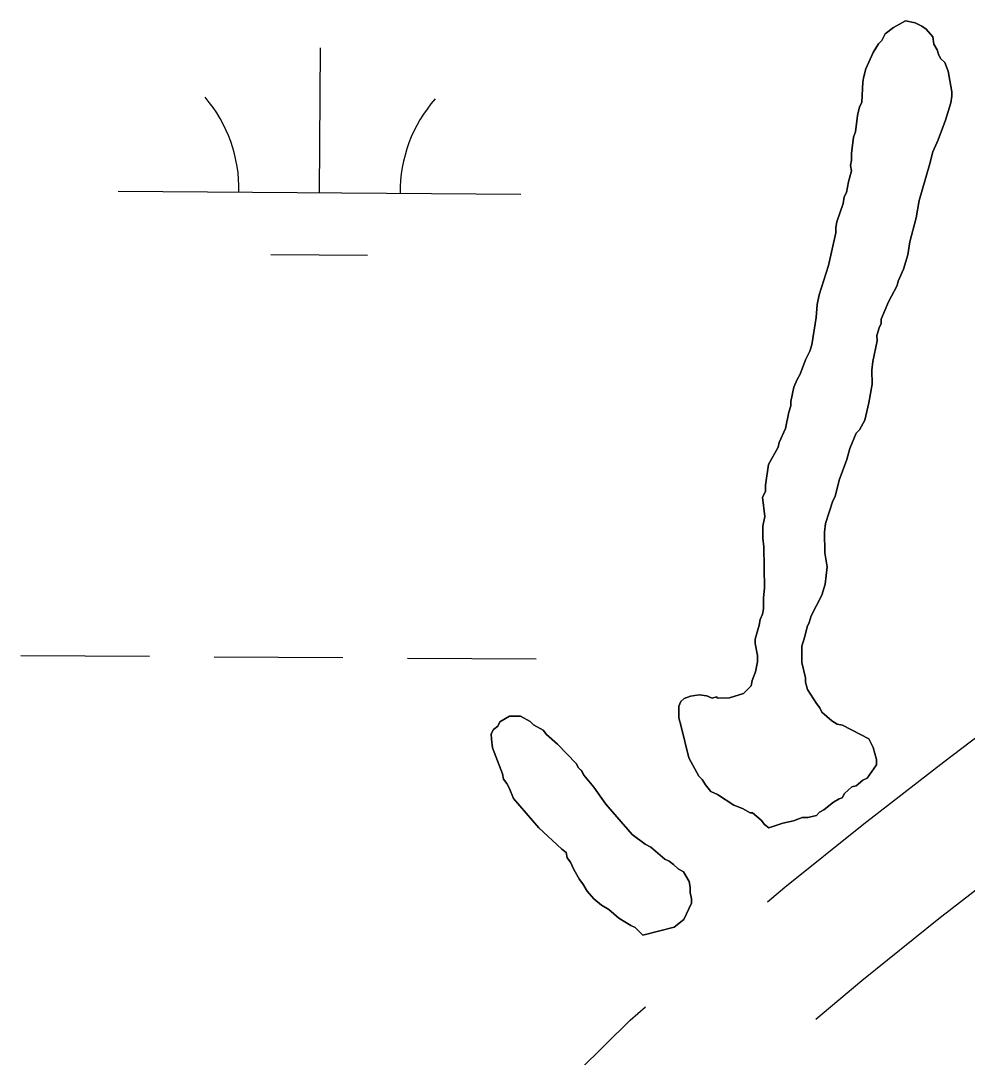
# Model space of a CAD drawing. Extents: x 3172231 to 3210228, y 940198 to 965780.
# Drawn here: x 3194704.9 to 3194940, y 951329.2 to 951586.6 of the extents above; entities that cross this region are included whole.
import ezdxf

# ---------------------------------------------------------------- set-up
doc = ezdxf.new("R2010")
doc.units = 0
for name, color, linetype in [('V-ROAD-CNTR', 7, 'Continuous'), ('V-SITE-VEGE', 7, 'Continuous'), ('V-TOPO-SHOR', 7, 'Continuous'), ('V-WETL-SWMP', 7, 'Continuous')]:
    doc.layers.add(name, color=color, linetype=linetype)

msp = doc.modelspace()

# ---------------------------------------------------------------- linework, layer by layer
at = {"layer": 'V-ROAD-CNTR'}
for points in [[(3194890.389, 951367.748), (3194894.71, 951371.382), (3194914.294, 951387.186), (3194934.125, 951402.533), (3194958.619, 951421.121), (3194969.356, 951429.079)], [(3194902.36, 951338.616), (3194913.788, 951348.228), (3194932.896, 951363.648), (3194952.373, 951378.721), (3194976.619, 951397.121), (3194980.996, 951400.365)], [(3194798.642, 951263.7), (3194803.365, 951272.796), (3194809.226, 951284.581), (3194820.505, 951299.444), (3194831.801, 951312.967), (3194843.724, 951325.942), (3194856.304, 951338.401), (3194860.05, 951341.684)]]:
    msp.add_lwpolyline(points, dxfattribs=at)
at = {"layer": 'V-SITE-VEGE'}
for points in [[(3194918.602, 951512.5), (3194920.447, 951516.827), (3194922.565, 951520.884), (3194922.825, 951521.967), (3194924.144, 951524.943), (3194925.186, 951528.453), (3194925.696, 951531.689), (3194927.257, 951537.631), (3194928.025, 951541.948), (3194930.634, 951550.861), (3194931.412, 951554.101), (3194932.731, 951557.074), (3194934.572, 951561.94), (3194935.877, 951566.262), (3194936.133, 951567.882), (3194936.122, 951568.959), (3194935.266, 951574.069), (3194934.439, 951576.215), (3194933.349, 951577.282), (3194932.803, 951578.353), (3194932.522, 951579.428), (3194931.703, 951580.768), (3194931.416, 951582.652), (3194929.784, 951584.522), (3194928.696, 951585.318), (3194927.072, 951586.113), (3194924.643, 951586.629), (3194921.696, 951584.984), (3194919.556, 951583.348), (3194918.763, 951581.724), (3194917.963, 951580.909), (3194916.638, 951578.742), (3194914.788, 951574.683), (3194914.268, 951572.795), (3194914.012, 951571.445), (3194913.791, 951566.325), (3194913.26, 951565.244), (3194912.742, 951563.083), (3194912.243, 951559.038), (3194911.716, 951557.687), (3194911.215, 951553.642), (3194911.231, 951552.026), (3194910.973, 951550.674), (3194911.256, 951549.333), (3194910.471, 951546.632), (3194909.959, 951543.932), (3194909.431, 951542.851), (3194909.175, 951541.233), (3194907.604, 951536.639), (3194907.346, 951535.288), (3194907.356, 951533.942), (3194905.55, 951525.846), (3194903.193, 951518.551), (3194902.674, 951516.122), (3194902.439, 951512.889), (3194901.425, 951506.145), (3194900.901, 951504.523), (3194899.844, 951502.36), (3194898.529, 951498.846), (3194897.733, 951497.492), (3194896.942, 951495.599), (3194896.168, 951492.089), (3194896.178, 951491.012), (3194895.654, 951489.392), (3194894.884, 951485.343), (3194893.301, 951481.827), (3194893.041, 951480.745), (3194890.657, 951476.416), (3194889.897, 951471.292), (3194889.911, 951469.676), (3194889.117, 951468.32), (3194889.7, 951463.477), (3194889.184, 951461.05), (3194889.213, 951458.086), (3194889.502, 951455.934), (3194889.598, 951445.7), (3194889.35, 951443.273), (3194889.375, 951440.58), (3194889.119, 951439.23), (3194888.592, 951437.879), (3194888.336, 951436.529), (3194887.292, 951433.019), (3194887.302, 951431.941), (3194887.867, 951428.982), (3194887.884, 951427.366), (3194887.368, 951424.937), (3194886.579, 951422.775), (3194886.323, 951421.427), (3194884.457, 951419.527), (3194880.964, 951418.414), (3194878, 951418.388), (3194877.73, 951418.652), (3194876.655, 951418.373), (3194875.303, 951418.898), (3194873.415, 951419.152), (3194871.262, 951418.863), (3194869.652, 951418.31), (3194868.852, 951417.493), (3194868.321, 951416.412), (3194868.354, 951413.448), (3194870.869, 951403.505)], [(3194870.869, 951403.505), (3194873.335, 951398.948), (3194874.15, 951398.149), (3194874.971, 951396.81), (3194876.333, 951395.207), (3194877.953, 951394.414), (3194882.02, 951391.758), (3194884.183, 951390.971), (3194886.079, 951389.91), (3194886.616, 951389.917), (3194888.789, 951388.051), (3194889.606, 951386.982), (3194890.692, 951386.183), (3194894.183, 951387.293), (3194896.872, 951387.854), (3194899.019, 951388.686), (3194900.364, 951388.698), (3194902.515, 951389.255), (3194903.315, 951390.072), (3194904.389, 951390.621), (3194906.795, 951392.528), (3194908.134, 951393.349), (3194908.939, 951393.625), (3194909.468, 951394.709), (3194911.337, 951396.341), (3194912.413, 951396.622), (3194914.016, 951397.984), (3194915.087, 951398.53), (3194917.481, 951401.787), (3194917.469, 951403.132), (3194916.634, 951406.088), (3194915.536, 951408.232), (3194909.04, 951411.672), (3194907.69, 951411.93), (3194906.336, 951412.725), (3194903.893, 951414.857), (3194903.342, 951415.93), (3194902.525, 951416.999), (3194900.338, 951420.481), (3194899.785, 951422.361), (3194899.772, 951423.438), (3194898.929, 951427.2), (3194898.892, 951431.241), (3194899.676, 951433.672), (3194900.192, 951436.101), (3194900.721, 951437.184), (3194901.243, 951438.804), (3194903.891, 951443.947), (3194904.675, 951446.648), (3194905.171, 951450.961), (3194904.6, 951454.459), (3194904.552, 951459.573), (3194904.8, 951461.734), (3194906.633, 951467.407), (3194907.162, 951468.488), (3194908.202, 951472.539), (3194910.039, 951477.673), (3194910.821, 951480.375), (3194912.402, 951484.159), (3194913.201, 951484.976), (3194914.526, 951487.412), (3194915.564, 951491.733), (3194916.328, 951496.318), (3194916.298, 951499.818), (3194916.545, 951501.977), (3194917.576, 951507.103), (3194917.563, 951508.449), (3194918.084, 951510.341), (3194918.612, 951511.422), (3194918.602, 951512.5)]]:
    msp.add_lwpolyline(points, dxfattribs=at)
msp.add_lwpolyline([(3194824.574, 951399.573), (3194824.859, 951398.227), (3194825.676, 951397.158), (3194826.225, 951396.085), (3194827.326, 951393.404), (3194833.589, 951386.187), (3194839.297, 951380.854), (3194840.382, 951380.057), (3194840.663, 951378.714), (3194841.48, 951377.643), (3194842.305, 951375.765), (3194843.676, 951373.354), (3194844.495, 951372.283), (3194845.588, 951370.409), (3194847.223, 951368.537), (3194849.123, 951366.94), (3194851.018, 951365.877), (3194853.463, 951363.747), (3194856.443, 951361.892), (3194857.524, 951361.361), (3194859.429, 951359.496), (3194867.217, 951361.453), (3194869.628, 951363.36), (3194871.473, 951367.417), (3194871.465, 951368.496), (3194871.18, 951370.108), (3194871.168, 951371.456), (3194870.885, 951372.799), (3194869.517, 951375.214), (3194868.161, 951376.007), (3194867.074, 951377.074), (3194865.991, 951377.872), (3194864.907, 951378.401), (3194861.379, 951381.329), (3194860.025, 951382.126), (3194856.771, 951384.518), (3194850.235, 951391.999), (3194847.233, 951396.282), (3194844.782, 951399.223), (3194844.233, 951400.294), (3194843.418, 951401.095), (3194842.869, 951402.168), (3194838.244, 951406.972), (3194835.529, 951409.37), (3194834.709, 951410.44), (3194832.274, 951411.765), (3194831.457, 951412.565), (3194829.02, 951413.89), (3194826.327, 951413.864), (3194823.916, 951412.494), (3194823.388, 951411.412), (3194822.317, 951410.593), (3194821.791, 951409.512), (3194821.801, 951408.162), (3194822.092, 951406.014)], close=True, dxfattribs=at)
at = {"layer": 'V-TOPO-SHOR'}
for points in [[(3194889.117, 951468.32), (3194889.911, 951469.676), (3194889.897, 951471.292), (3194890.659, 951476.416), (3194893.041, 951480.747), (3194893.301, 951481.827), (3194894.884, 951485.343), (3194895.654, 951489.392), (3194896.178, 951491.012), (3194896.168, 951492.089), (3194896.942, 951495.597), (3194897.733, 951497.492), (3194898.529, 951498.846), (3194899.842, 951502.36), (3194900.901, 951504.523), (3194901.423, 951506.145), (3194902.439, 951512.889), (3194902.676, 951516.122), (3194903.193, 951518.551), (3194905.55, 951525.846), (3194907.358, 951533.942), (3194907.346, 951535.29), (3194907.604, 951536.639), (3194909.177, 951541.233), (3194909.431, 951542.851), (3194909.959, 951543.932), (3194910.471, 951546.632), (3194911.256, 951549.333), (3194910.973, 951550.676), (3194911.231, 951552.026), (3194911.215, 951553.642), (3194911.716, 951557.687), (3194912.243, 951559.038), (3194912.742, 951563.083), (3194913.26, 951565.244), (3194913.791, 951566.325), (3194914.012, 951571.445), (3194914.268, 951572.795), (3194914.788, 951574.683), (3194916.638, 951578.742), (3194917.963, 951580.909), (3194918.763, 951581.724), (3194919.556, 951583.348), (3194921.696, 951584.984), (3194924.643, 951586.629), (3194927.072, 951586.113), (3194928.696, 951585.318), (3194929.782, 951584.522), (3194931.416, 951582.652), (3194931.703, 951580.768), (3194932.522, 951579.428), (3194932.803, 951578.353), (3194933.349, 951577.282), (3194934.439, 951576.215), (3194935.266, 951574.069), (3194936.122, 951568.959), (3194936.133, 951567.882), (3194935.877, 951566.262), (3194934.572, 951561.94), (3194932.731, 951557.074), (3194931.412, 951554.101), (3194930.634, 951550.861), (3194928.025, 951541.948), (3194927.257, 951537.631), (3194925.696, 951531.689), (3194925.186, 951528.453), (3194924.144, 951524.941), (3194922.825, 951521.967), (3194922.565, 951520.886), (3194920.447, 951516.827), (3194918.602, 951512.5)], [(3194918.602, 951512.5), (3194918.612, 951511.422), (3194918.084, 951510.341), (3194917.563, 951508.451), (3194917.576, 951507.103), (3194916.545, 951501.977), (3194916.298, 951499.818), (3194916.328, 951496.318), (3194915.564, 951491.733), (3194914.526, 951487.412), (3194913.203, 951484.976), (3194912.402, 951484.159), (3194910.821, 951480.375), (3194910.039, 951477.673), (3194908.202, 951472.539), (3194907.162, 951468.488), (3194906.633, 951467.407), (3194904.8, 951461.734), (3194904.552, 951459.575), (3194904.6, 951454.459), (3194905.171, 951450.961), (3194904.673, 951446.648), (3194903.891, 951443.947), (3194901.245, 951438.804), (3194900.721, 951437.184), (3194900.192, 951436.101), (3194899.676, 951433.672), (3194898.892, 951431.241), (3194898.929, 951427.2), (3194899.772, 951423.438), (3194899.783, 951422.361), (3194900.338, 951420.481), (3194902.525, 951416.999), (3194903.342, 951415.93), (3194903.893, 951414.857), (3194906.336, 951412.725), (3194907.69, 951411.93), (3194909.04, 951411.672), (3194915.536, 951408.232), (3194916.634, 951406.088), (3194917.469, 951403.132), (3194917.481, 951401.787), (3194915.087, 951398.532), (3194914.016, 951397.984), (3194912.413, 951396.622), (3194911.337, 951396.341), (3194909.468, 951394.709), (3194908.939, 951393.625), (3194908.132, 951393.349), (3194906.795, 951392.528), (3194904.389, 951390.621), (3194903.315, 951390.072), (3194902.515, 951389.255), (3194900.364, 951388.698), (3194899.019, 951388.686), (3194896.872, 951387.856), (3194894.183, 951387.293), (3194890.692, 951386.183), (3194889.606, 951386.982), (3194888.789, 951388.051), (3194886.616, 951389.917), (3194886.079, 951389.91), (3194884.183, 951390.971), (3194882.02, 951391.758), (3194877.955, 951394.414), (3194876.333, 951395.207), (3194874.971, 951396.81), (3194874.15, 951398.149), (3194873.335, 951398.95), (3194870.869, 951403.505), (3194868.909, 951411.3), (3194868.352, 951413.448), (3194868.323, 951416.412), (3194868.852, 951417.493), (3194869.652, 951418.31), (3194871.262, 951418.863), (3194873.415, 951419.152), (3194875.303, 951418.9), (3194876.655, 951418.373), (3194877.73, 951418.652), (3194878, 951418.388), (3194880.964, 951418.414), (3194884.455, 951419.524), (3194886.323, 951421.427), (3194886.579, 951422.777), (3194887.368, 951424.937), (3194887.884, 951427.366), (3194887.867, 951428.982), (3194887.302, 951431.941), (3194887.292, 951433.019), (3194888.336, 951436.529), (3194888.592, 951437.879), (3194889.119, 951439.23), (3194889.377, 951440.58), (3194889.35, 951443.273), (3194889.598, 951445.7), (3194889.502, 951455.934), (3194889.213, 951458.086), (3194889.184, 951461.05), (3194889.7, 951463.477), (3194889.117, 951468.32)], [(3194859.429, 951359.496), (3194857.524, 951361.361), (3194856.443, 951361.892), (3194853.463, 951363.747), (3194851.018, 951365.879), (3194849.123, 951366.94), (3194847.223, 951368.537), (3194845.588, 951370.409), (3194844.495, 951372.283), (3194843.676, 951373.354), (3194842.305, 951375.765), (3194841.48, 951377.643), (3194840.663, 951378.714), (3194840.38, 951380.057), (3194839.297, 951380.854), (3194833.589, 951386.187), (3194827.326, 951393.402), (3194826.225, 951396.085), (3194825.676, 951397.158), (3194824.859, 951398.227), (3194824.576, 951399.573), (3194822.092, 951406.014), (3194821.803, 951408.164), (3194821.791, 951409.512), (3194822.317, 951410.593), (3194823.388, 951411.412), (3194823.916, 951412.494), (3194826.327, 951413.864), (3194829.02, 951413.888), (3194831.457, 951412.565), (3194832.274, 951411.765), (3194834.709, 951410.44), (3194835.529, 951409.37), (3194838.244, 951406.972), (3194842.869, 951402.168), (3194843.418, 951401.095), (3194844.233, 951400.294), (3194844.782, 951399.223), (3194847.233, 951396.282), (3194850.235, 951391.999), (3194856.771, 951384.518), (3194860.025, 951382.126), (3194861.379, 951381.329), (3194864.907, 951378.401), (3194865.991, 951377.872), (3194867.074, 951377.074), (3194868.161, 951376.007), (3194869.515, 951375.212), (3194870.885, 951372.799), (3194871.168, 951371.456), (3194871.18, 951370.108), (3194871.465, 951368.496), (3194871.473, 951367.417), (3194869.628, 951363.36), (3194867.219, 951361.453), (3194859.429, 951359.496)]]:
    msp.add_lwpolyline(points, dxfattribs=at)
at = {"layer": 'V-WETL-SWMP'}
for p, q in [((3194921.696, 951584.984), (3194919.557, 951583.348)), ((3194924.644, 951586.628), (3194921.696, 951584.984)), ((3194927.073, 951586.112), (3194924.644, 951586.628)), ((3194928.696, 951585.319), (3194927.073, 951586.112)), ((3194929.781, 951584.521), (3194928.696, 951585.319)), ((3194919.557, 951583.348), (3194918.764, 951581.725)), ((3194931.415, 951582.651), (3194929.781, 951584.521)), ((3194931.702, 951580.768), (3194931.415, 951582.651)), ((3194779.139, 951543.92), (3194779.384, 951579.92)), ((3194917.963, 951580.909), (3194916.637, 951578.742)), ((3194918.764, 951581.725), (3194917.963, 951580.909)), ((3194932.522, 951579.429), (3194931.702, 951580.768)), ((3194916.637, 951578.742), (3194914.789, 951574.684)), ((3194932.802, 951578.354), (3194932.522, 951579.429)), ((3194933.35, 951577.282), (3194932.802, 951578.354)), ((3194934.438, 951576.215), (3194933.35, 951577.282)), ((3194914.789, 951574.684), (3194914.268, 951572.794)), ((3194935.266, 951574.068), (3194934.438, 951576.215)), ((3194914.268, 951572.794), (3194914.012, 951571.445)), ((3194936.122, 951568.958), (3194935.266, 951574.068)), ((3194914.012, 951571.445), (3194913.79, 951566.325)), ((3194935.877, 951566.262), (3194936.132, 951567.881)), ((3194936.132, 951567.881), (3194936.122, 951568.958)), ((3194913.261, 951565.243), (3194912.743, 951563.083)), ((3194913.79, 951566.325), (3194913.261, 951565.243)), ((3194934.571, 951561.94), (3194935.877, 951566.262)), ((3194912.743, 951563.083), (3194912.242, 951559.038)), ((3194932.731, 951557.075), (3194934.571, 951561.94)), ((3194912.242, 951559.038), (3194911.716, 951557.687)), ((3194911.716, 951557.687), (3194911.215, 951553.642)), ((3194931.412, 951554.1), (3194932.731, 951557.075)), ((3194930.634, 951550.86), (3194931.412, 951554.1)), ((3194911.23, 951552.026), (3194910.973, 951550.677)), ((3194911.215, 951553.642), (3194911.23, 951552.026)), ((3194911.255, 951549.332), (3194910.472, 951546.632)), ((3194910.973, 951550.677), (3194911.255, 951549.332)), ((3194928.024, 951541.947), (3194930.634, 951550.86)), ((3194910.472, 951546.632), (3194909.959, 951543.933)), ((3194729.14, 951544.261), (3194829.137, 951543.58)), ((3194909.959, 951543.933), (3194909.43, 951542.851)), ((3194909.176, 951541.233), (3194907.603, 951536.639)), ((3194909.43, 951542.851), (3194909.176, 951541.233)), ((3194927.256, 951537.63), (3194928.024, 951541.947)), ((3194907.603, 951536.639), (3194907.346, 951535.29)), ((3194925.696, 951531.69), (3194927.256, 951537.63)), ((3194907.359, 951533.943), (3194905.549, 951525.846)), ((3194907.346, 951535.29), (3194907.359, 951533.943)), ((3194925.187, 951528.453), (3194925.696, 951531.69)), ((3194767.034, 951528.571), (3194791.033, 951528.408)), ((3194924.143, 951524.942), (3194925.187, 951528.453)), ((3194905.549, 951525.846), (3194903.193, 951518.551)), ((3194922.824, 951521.967), (3194924.143, 951524.942)), ((3194920.447, 951516.827), (3194922.564, 951520.887)), ((3194922.564, 951520.887), (3194922.824, 951521.967)), ((3194903.193, 951518.551), (3194902.677, 951516.122)), ((3194902.677, 951516.122), (3194902.438, 951512.888)), ((3194918.602, 951512.5), (3194920.447, 951516.827)), ((3194902.438, 951512.888), (3194901.423, 951506.144)), ((3194917.563, 951508.45), (3194918.084, 951510.34)), ((3194918.084, 951510.34), (3194918.612, 951511.423)), ((3194918.612, 951511.423), (3194918.602, 951512.5)), ((3194917.575, 951507.103), (3194917.563, 951508.45)), ((3194901.423, 951506.144), (3194900.9, 951504.523)), ((3194916.546, 951501.976), (3194917.575, 951507.103)), ((3194899.843, 951502.359), (3194898.529, 951498.845)), ((3194900.9, 951504.523), (3194899.843, 951502.359)), ((3194916.297, 951499.819), (3194916.546, 951501.976)), ((3194916.329, 951496.318), (3194916.297, 951499.819)), ((3194897.733, 951497.491), (3194896.943, 951495.598)), ((3194898.529, 951498.845), (3194897.733, 951497.491)), ((3194896.943, 951495.598), (3194896.168, 951492.089)), ((3194915.564, 951491.732), (3194916.329, 951496.318)), ((3194896.168, 951492.089), (3194896.178, 951491.012)), ((3194896.178, 951491.012), (3194895.654, 951489.391)), ((3194914.527, 951487.412), (3194915.564, 951491.732)), ((3194895.654, 951489.391), (3194894.884, 951485.343)), ((3194913.203, 951484.976), (3194914.527, 951487.412)), ((3194894.884, 951485.343), (3194893.301, 951481.827)), ((3194912.403, 951484.16), (3194913.203, 951484.976)), ((3194893.301, 951481.827), (3194893.041, 951480.747)), ((3194910.822, 951480.375), (3194912.403, 951484.16)), ((3194893.041, 951480.747), (3194890.658, 951476.415)), ((3194910.039, 951477.674), (3194910.822, 951480.375)), ((3194908.202, 951472.539), (3194910.039, 951477.674)), ((3194890.658, 951476.415), (3194889.897, 951471.291)), ((3194907.162, 951468.489), (3194908.202, 951472.539)), ((3194889.912, 951469.675), (3194889.117, 951468.32)), ((3194889.897, 951471.291), (3194889.912, 951469.675)), ((3194889.117, 951468.32), (3194889.701, 951463.477)), ((3194904.801, 951461.733), (3194906.633, 951467.407)), ((3194906.633, 951467.407), (3194907.162, 951468.489)), ((3194889.701, 951463.477), (3194889.185, 951461.049)), ((3194904.552, 951459.576), (3194904.801, 951461.733)), ((3194889.185, 951461.049), (3194889.213, 951458.086)), ((3194904.6, 951454.459), (3194904.552, 951459.576)), ((3194889.213, 951458.086), (3194889.502, 951455.934)), ((3194889.502, 951455.934), (3194889.598, 951445.699)), ((3194905.171, 951450.962), (3194904.6, 951454.459)), ((3194904.673, 951446.648), (3194905.171, 951450.962)), ((3194889.598, 951445.699), (3194889.351, 951443.273)), ((3194903.89, 951443.947), (3194904.673, 951446.648)), ((3194889.351, 951443.273), (3194889.376, 951440.58)), ((3194901.244, 951438.805), (3194903.89, 951443.947)), ((3194889.376, 951440.58), (3194889.119, 951439.23)), ((3194889.119, 951439.23), (3194888.593, 951437.879)), ((3194900.721, 951437.184), (3194901.244, 951438.805)), ((3194888.337, 951436.53), (3194887.292, 951433.018)), ((3194888.593, 951437.879), (3194888.337, 951436.53)), ((3194899.676, 951433.673), (3194900.192, 951436.102)), ((3194900.192, 951436.102), (3194900.721, 951437.184)), ((3194887.292, 951433.018), (3194887.302, 951431.941)), ((3194898.891, 951431.241), (3194899.676, 951433.673)), ((3194887.302, 951431.941), (3194887.868, 951428.983)), ((3194898.928, 951427.201), (3194898.891, 951431.241)), ((3194704.947, 951428.991), (3194736.946, 951428.773)), ((3194752.945, 951428.664), (3194784.945, 951428.446)), ((3194800.944, 951428.337), (3194832.944, 951428.12)), ((3194887.868, 951428.983), (3194887.883, 951427.367)), ((3194887.883, 951427.367), (3194887.367, 951424.938)), ((3194899.772, 951423.438), (3194898.928, 951427.201)), ((3194886.58, 951422.776), (3194886.323, 951421.427)), ((3194887.367, 951424.938), (3194886.58, 951422.776)), ((3194899.782, 951422.361), (3194899.772, 951423.438)), ((3194886.323, 951421.427), (3194884.455, 951419.524)), ((3194900.338, 951420.481), (3194899.782, 951422.361)), ((3194902.525, 951417), (3194900.338, 951420.481)), ((3194868.852, 951417.493), (3194868.323, 951416.411)), ((3194869.652, 951418.309), (3194868.852, 951417.493)), ((3194871.263, 951418.862), (3194869.652, 951418.309)), ((3194873.415, 951419.152), (3194871.263, 951418.862)), ((3194875.303, 951418.9), (3194873.415, 951419.152)), ((3194876.655, 951418.374), (3194875.303, 951418.9)), ((3194877.73, 951418.653), (3194876.655, 951418.374)), ((3194878.001, 951418.387), (3194877.73, 951418.653)), ((3194880.964, 951418.414), (3194878.001, 951418.387)), ((3194884.455, 951419.524), (3194880.964, 951418.414)), ((3194868.323, 951416.411), (3194868.351, 951413.448)), ((3194903.343, 951415.93), (3194902.525, 951417)), ((3194903.892, 951414.857), (3194903.343, 951415.93)), ((3194906.336, 951412.726), (3194903.892, 951414.857)), ((3194823.917, 951412.494), (3194823.388, 951411.412)), ((3194826.328, 951413.864), (3194823.917, 951412.494)), ((3194829.021, 951413.889), (3194826.328, 951413.864)), ((3194831.458, 951412.565), (3194829.021, 951413.889)), ((3194832.274, 951411.764), (3194831.458, 951412.565)), ((3194868.351, 951413.448), (3194868.91, 951411.299)), ((3194907.69, 951411.93), (3194906.336, 951412.726)), ((3194822.318, 951410.594), (3194821.79, 951409.512)), ((3194823.388, 951411.412), (3194822.318, 951410.594)), ((3194834.71, 951410.44), (3194832.274, 951411.764)), ((3194835.528, 951409.371), (3194834.71, 951410.44)), ((3194868.91, 951411.299), (3194870.868, 951403.506)), ((3194909.039, 951411.673), (3194907.69, 951411.93)), ((3194915.536, 951408.232), (3194909.039, 951411.673)), ((3194821.79, 951409.512), (3194821.802, 951408.165)), ((3194821.802, 951408.165), (3194822.092, 951406.013)), ((3194838.244, 951406.972), (3194835.528, 951409.371)), ((3194916.633, 951406.088), (3194915.536, 951408.232)), ((3194822.092, 951406.013), (3194824.576, 951399.572)), ((3194842.868, 951402.167), (3194838.244, 951406.972)), ((3194917.469, 951403.133), (3194916.633, 951406.088)), ((3194843.417, 951401.094), (3194842.868, 951402.167)), ((3194870.868, 951403.506), (3194873.335, 951398.95)), ((3194917.482, 951401.786), (3194917.469, 951403.133)), ((3194824.576, 951399.572), (3194824.858, 951398.228)), ((3194844.232, 951400.294), (3194843.417, 951401.094)), ((3194844.781, 951399.222), (3194844.232, 951400.294)), ((3194915.088, 951398.532), (3194917.482, 951401.786)), ((3194824.858, 951398.228), (3194825.676, 951397.158)), ((3194825.676, 951397.158), (3194826.225, 951396.086)), ((3194847.232, 951396.282), (3194844.781, 951399.222)), ((3194873.335, 951398.95), (3194874.15, 951398.149)), ((3194874.15, 951398.149), (3194874.971, 951396.81)), ((3194874.971, 951396.81), (3194876.332, 951395.207)), ((3194912.412, 951396.621), (3194914.016, 951397.983)), ((3194914.016, 951397.983), (3194915.088, 951398.532)), ((3194826.225, 951396.086), (3194827.327, 951393.402)), ((3194850.235, 951392), (3194847.232, 951396.282)), ((3194876.332, 951395.207), (3194877.956, 951394.414)), ((3194877.956, 951394.414), (3194882.021, 951391.758)), ((3194908.939, 951393.626), (3194909.467, 951394.708)), ((3194909.467, 951394.708), (3194911.337, 951396.342)), ((3194911.337, 951396.342), (3194912.412, 951396.621)), ((3194827.327, 951393.402), (3194833.59, 951386.188)), ((3194856.77, 951384.519), (3194850.235, 951392)), ((3194882.021, 951391.758), (3194884.183, 951390.971)), ((3194904.388, 951390.621), (3194906.794, 951392.528)), ((3194906.794, 951392.528), (3194908.133, 951393.349)), ((3194908.133, 951393.349), (3194908.939, 951393.626)), ((3194884.183, 951390.971), (3194886.079, 951389.911)), ((3194886.079, 951389.911), (3194886.617, 951389.916)), ((3194886.617, 951389.916), (3194888.789, 951388.051)), ((3194900.365, 951388.697), (3194902.515, 951389.256)), ((3194902.515, 951389.256), (3194903.315, 951390.072)), ((3194903.315, 951390.072), (3194904.388, 951390.621)), ((3194888.789, 951388.051), (3194889.607, 951386.981)), ((3194889.607, 951386.981), (3194890.692, 951386.183)), ((3194890.692, 951386.183), (3194894.184, 951387.293)), ((3194894.184, 951387.293), (3194896.872, 951387.857)), ((3194896.872, 951387.857), (3194899.019, 951388.685)), ((3194899.019, 951388.685), (3194900.365, 951388.697)), ((3194833.59, 951386.188), (3194839.296, 951380.855)), ((3194860.024, 951382.126), (3194856.77, 951384.519)), ((3194861.378, 951381.33), (3194860.024, 951382.126)), ((3194864.907, 951378.4), (3194861.378, 951381.33)), ((3194839.296, 951380.855), (3194840.381, 951380.057)), ((3194840.381, 951380.057), (3194840.663, 951378.713)), ((3194840.663, 951378.713), (3194841.481, 951377.643)), ((3194841.481, 951377.643), (3194842.306, 951375.765)), ((3194865.99, 951377.872), (3194864.907, 951378.4)), ((3194867.074, 951377.074), (3194865.99, 951377.872)), ((3194868.162, 951376.007), (3194867.074, 951377.074)), ((3194842.306, 951375.765), (3194843.676, 951373.354)), ((3194869.516, 951375.211), (3194868.162, 951376.007)), ((3194870.885, 951372.8), (3194869.516, 951375.211)), ((3194843.676, 951373.354), (3194844.494, 951372.284)), ((3194844.494, 951372.284), (3194845.589, 951370.409)), ((3194871.167, 951371.456), (3194870.885, 951372.8)), ((3194871.18, 951370.109), (3194871.167, 951371.456)), ((3194845.589, 951370.409), (3194847.222, 951368.538)), ((3194847.222, 951368.538), (3194849.123, 951366.94)), ((3194871.464, 951368.496), (3194871.18, 951370.109)), ((3194871.474, 951367.418), (3194871.464, 951368.496)), ((3194849.123, 951366.94), (3194851.018, 951365.88)), ((3194851.018, 951365.88), (3194853.462, 951363.748)), ((3194869.627, 951363.361), (3194871.474, 951367.418)), ((3194853.462, 951363.748), (3194856.442, 951361.891)), ((3194867.22, 951361.453), (3194869.627, 951363.361)), ((3194856.442, 951361.891), (3194857.525, 951361.362)), ((3194857.525, 951361.362), (3194859.428, 951359.495)), ((3194859.428, 951359.495), (3194867.22, 951361.453))]:
    msp.add_line(p, q, dxfattribs=at)
for centre, start, end in [((3194723.9, 951544.771), 358.83817, 40.38182), ((3194834.384, 951544.019), 138.83816, 180.38182)]:
    msp.add_arc(centre, 35.246, start, end, dxfattribs=at)

doc.saveas('drawing.dxf')
